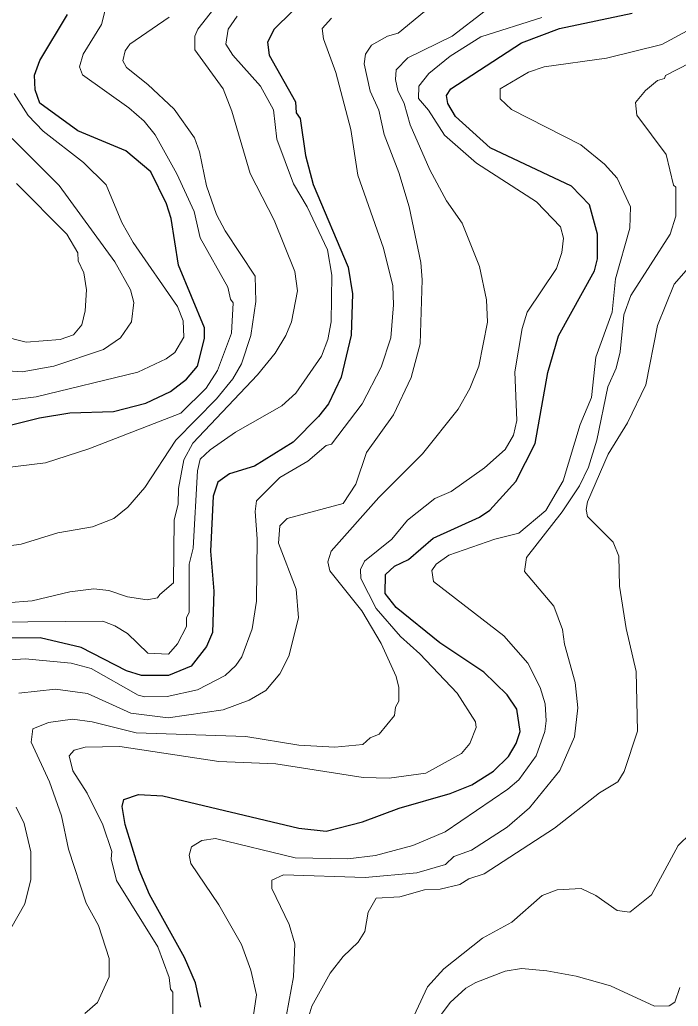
# Model space of a CAD drawing. Extents: x 673.3 to 698.5, y 6984.3 to 7012.3.
# Drawn here: x 689.78 to 690.563, y 6986.181 to 6987.354 of the extents above; entities that cross this region are included whole.
import ezdxf

# ---------------------------------------------------------------- set-up
doc = ezdxf.new("R2010")
doc.units = 0
doc.header["$LTSCALE"] = 0.032
doc.layers.add('1', color=7, linetype='Continuous', lineweight=25)
doc.layers.add('2', color=7, linetype='Continuous', lineweight=13)

msp = doc.modelspace()

# ---------------------------------------------------------------- linework, layer by layer
at = {"layer": '1'}
for points in [[(689.7163, 6986.8591), (689.8036, 6986.881), (689.8395, 6986.8867), (689.8916, 6986.8884), (689.93, 6986.8982), (689.9591, 6986.9124), (689.9782, 6986.9268), (689.9913, 6986.9424), (689.9994, 6986.9752), (689.9994, 6986.9877), (689.9688, 6987.0622), (689.9601, 6987.118), (689.9545, 6987.1354), (689.9359, 6987.1734), (689.9061, 6987.1981), (689.849, 6987.2222), (689.8038, 6987.255), (689.7982, 6987.2706), (689.7975, 6987.2882), (689.8038, 6987.3058), (689.8367, 6987.3602)], [(690.1036, 6987.3639), (690.0824, 6987.3429), (690.0745, 6987.3276), (690.0763, 6987.3118), (690.1076, 6987.2564), (690.1086, 6987.2436), (690.1134, 6987.2366), (690.1198, 6987.1928), (690.1289, 6987.1582), (690.1705, 6987.0599), (690.1753, 6987.0283), (690.1738, 6986.9791), (690.1621, 6986.9293), (690.147, 6986.8976), (690.1352, 6986.8824), (690.1048, 6986.852), (690.059, 6986.8234), (690.0294, 6986.8145), (690.0154, 6986.8046), (690.01, 6986.7879), (690.0068, 6986.7223), (690.0108, 6986.6749), (690.0092, 6986.6257), (690.0018, 6986.609), (689.9836, 6986.5859), (689.9567, 6986.5748), (689.9248, 6986.5748), (689.907, 6986.5803), (689.8531, 6986.6081), (689.8042, 6986.6196), (689.7707, 6986.6189)], [(689.9954, 6986.1805), (689.989, 6986.2094), (689.9757, 6986.2396), (689.9341, 6986.3145), (689.922, 6986.3435), (689.9051, 6986.3975), (689.9017, 6986.4189), (689.9039, 6986.4273), (689.9212, 6986.4331), (689.9502, 6986.4316), (690.1118, 6986.3932), (690.1443, 6986.3896), (690.1874, 6986.4007), (690.231, 6986.4169), (690.2915, 6986.4342), (690.3173, 6986.4447), (690.3432, 6986.461), (690.3608, 6986.4785), (690.37, 6986.4937), (690.3748, 6986.5081), (690.3707, 6986.5346), (690.3591, 6986.5515), (690.3314, 6986.5785), (690.2793, 6986.6133), (690.2275, 6986.6554), (690.2144, 6986.672), (690.2148, 6986.6948), (690.2253, 6986.7045), (690.242, 6986.7125), (690.2715, 6986.7377), (690.3265, 6986.7629), (690.3388, 6986.771), (690.3695, 6986.8051), (690.3925, 6986.8505), (690.4074, 6986.9348), (690.4203, 6986.9785), (690.4629, 6987.0556), (690.4668, 6987.07), (690.4668, 6987.0993), (690.4571, 6987.1341), (690.4359, 6987.1563), (690.339, 6987.202), (690.2977, 6987.2391), (690.2887, 6987.2546), (690.2871, 6987.264), (690.2925, 6987.272), (690.3764, 6987.3265), (690.4215, 6987.3437), (690.508, 6987.362)]]:
    msp.add_lwpolyline(points, dxfattribs=at)
at = {"layer": '2'}
for points in [[(689.8885, 6987.3935), (689.8772, 6987.3485), (689.8554, 6987.313), (689.8512, 6987.298), (689.8545, 6987.2885), (689.9096, 6987.2493), (689.9277, 6987.2336), (689.9409, 6987.2171), (689.9668, 6987.171), (689.9872, 6987.1262), (689.9943, 6987.095), (690.0274, 6987.0364), (690.0304, 6987.022), (690.0336, 6987.0176), (690.0318, 6986.9815), (690.0151, 6986.937), (690.0014, 6986.9163), (689.9715, 6986.8866), (689.8623, 6986.8442), (689.8108, 6986.8273), (689.7289, 6986.8177)], [(689.7789, 6986.5537), (689.8225, 6986.5584), (689.8604, 6986.5532), (689.912, 6986.5299), (689.9562, 6986.5244), (690.0216, 6986.534), (690.0526, 6986.5452), (690.0724, 6986.5568), (690.089, 6986.5765), (690.0996, 6986.5978), (690.1114, 6986.6432), (690.1086, 6986.6772), (690.0874, 6986.7321), (690.0891, 6986.7524), (690.098, 6986.7612), (690.1645, 6986.7792), (690.1793, 6986.802), (690.1919, 6986.8399), (690.2241, 6986.8843), (690.245, 6986.9288), (690.2559, 6986.9688), (690.2583, 6987.0449), (690.2566, 6987.0657), (690.243, 6987.1317), (690.2307, 6987.1724), (690.2129, 6987.2176), (690.2066, 6987.2465), (690.1963, 6987.2693), (690.1893, 6987.3018), (690.191, 6987.3132), (690.198, 6987.3239), (690.2169, 6987.3346), (690.2296, 6987.338), (690.2679, 6987.3695)], [(690.3333, 6987.3647), (690.294, 6987.3345), (690.2411, 6987.309), (690.2275, 6987.2944), (690.2267, 6987.283), (690.2295, 6987.27), (690.2367, 6987.2546), (690.244, 6987.229), (690.2675, 6987.1757), (690.2873, 6987.139), (690.3056, 6987.1123), (690.3265, 6987.0609), (690.3349, 6987.0211), (690.3357, 6986.9948), (690.3257, 6986.9423), (690.3148, 6986.9158), (690.3011, 6986.8914), (690.2588, 6986.8382), (690.2068, 6986.7863), (690.1501, 6986.7225), (690.1462, 6986.7096), (690.1487, 6986.6991), (690.1867, 6986.6514), (690.2094, 6986.6126), (690.2273, 6986.5735), (690.2306, 6986.5602), (690.2307, 6986.5443), (690.2267, 6986.5372), (690.2252, 6986.5273), (690.207, 6986.5049), (690.1966, 6986.5007), (690.1877, 6986.4928), (690.1544, 6986.4894), (690.1115, 6986.4919), (690.0486, 6986.5023), (689.9183, 6986.5064), (689.8661, 6986.5194), (689.8427, 6986.5226), (689.814, 6986.5187), (689.7957, 6986.5111), (689.7935, 6986.4953), (689.8152, 6986.4481), (689.8298, 6986.4078), (689.8381, 6986.3683), (689.859, 6986.304), (689.8736, 6986.2774), (689.8861, 6986.2384), (689.8862, 6986.2166), (689.8724, 6986.1858), (689.8574, 6986.173)], [(690.0107, 6987.367), (689.9918, 6987.3429), (689.9882, 6987.3344), (689.9881, 6987.3184), (690.0216, 6987.2721), (690.0321, 6987.2453), (690.0539, 6987.1713)], [(689.7386, 6986.7247), (689.7816, 6986.7307), (689.8253, 6986.7441), (689.8666, 6986.7513), (689.8917, 6986.7612), (689.9085, 6986.7747), (689.9287, 6986.7983), (689.9656, 6986.8544), (690.0137, 6986.9035), (690.0334, 6986.9272), (690.0436, 6986.9452), (690.0547, 6986.9788), (690.0604, 6987.0193), (690.0596, 6987.0493), (690.024, 6987.1031), (690.0138, 6987.1227), (690.0018, 6987.1566), (689.9937, 6987.197), (689.9877, 6987.2137), (689.9637, 6987.2476), (689.9322, 6987.2772), (689.9067, 6987.2973), (689.9025, 6987.3054), (689.9052, 6987.3172), (689.911, 6987.3252), (689.9576, 6987.3573)], [(689.7443, 6986.6382), (689.8786, 6986.6391), (689.8931, 6986.6338), (689.908, 6986.6247), (689.9324, 6986.6012), (689.9567, 6986.6001), (689.9676, 6986.6123), (689.978, 6986.6329), (689.9783, 6986.6432), (689.9814, 6986.6498), (689.9815, 6986.7068), (689.9863, 6986.7261), (689.9913, 6986.8181), (689.9944, 6986.8317), (690.0062, 6986.8429), (690.0366, 6986.8638), (690.0915, 6986.8951), (690.1083, 6986.9101), (690.1385, 6986.9541), (690.146, 6986.9742), (690.1502, 6986.995), (690.1508, 6987.0504), (690.1456, 6987.0806), (690.1217, 6987.1317), (690.1055, 6987.159), (690.0857, 6987.212), (690.0815, 6987.2469), (690.0663, 6987.275), (690.0332, 6987.3121), (690.0248, 6987.325), (690.0277, 6987.343), (690.0385, 6987.3583)], [(690.1507, 6987.3561), (690.1396, 6987.3435), (690.1409, 6987.3312), (690.1558, 6987.2913), (690.1735, 6987.2237), (690.1819, 6987.1694), (690.2124, 6987.0825), (690.2232, 6987.038), (690.2241, 6987.0151), (690.221, 6986.9761), (690.2095, 6986.9413), (690.1869, 6986.8976), (690.1505, 6986.8498), (690.1443, 6986.8482), (690.1225, 6986.8295), (690.0891, 6986.8099), (690.0614, 6986.7821), (690.0597, 6986.7694), (690.0621, 6986.7372), (690.0613, 6986.6631), (690.0564, 6986.6302), (690.0438, 6986.597), (690.037, 6986.5865), (690.024, 6986.5747), (689.9913, 6986.5576), (689.9551, 6986.5495), (689.9288, 6986.5491), (689.9208, 6986.5511), (689.865, 6986.5829), (689.8412, 6986.5895), (689.7866, 6986.5943), (689.7525, 6986.592)], [(690.1881, 6986.4535), (690.2189, 6986.4526), (690.2625, 6986.4587), (690.3048, 6986.482), (690.3148, 6986.4938), (690.3226, 6986.5127), (690.3218, 6986.5195), (690.2999, 6986.5537), (690.2555, 6986.6005), (690.2325, 6986.621), (690.2034, 6986.6541), (690.1854, 6986.6899), (690.1851, 6986.7005), (690.1898, 6986.7107), (690.2223, 6986.7368), (690.2408, 6986.7593), (690.2733, 6986.7851), (690.2928, 6986.7932), (690.3324, 6986.8213), (690.3569, 6986.8432), (690.3667, 6986.8602), (690.3707, 6986.8776), (690.3684, 6986.9354), (690.3772, 6986.9869), (690.3831, 6987.0067), (690.4177, 6987.0583), (690.4244, 6987.0776), (690.4261, 6987.0944), (690.4227, 6987.1081), (690.3943, 6987.1376), (690.323, 6987.1835), (690.2849, 6987.2169), (690.2659, 6987.2465), (690.2537, 6987.2605), (690.2544, 6987.2752), (690.2661, 6987.2903), (690.2917, 6987.3109), (690.3279, 6987.3336), (690.4004, 6987.3567)], [(690.5836, 6987.3465), (690.5431, 6987.3247), (690.4772, 6987.3086), (690.4033, 6987.298), (690.3845, 6987.2919), (690.351, 6987.2718), (690.3511, 6987.2599), (690.3646, 6987.2473), (690.4468, 6987.2054)], [(690.5914, 6987.3104), (690.5474, 6987.2877), (690.5463, 6987.2841), (690.5378, 6987.2817), (690.5236, 6987.2701), (690.5117, 6987.2556), (690.5134, 6987.2408), (690.5482, 6987.1938), (690.5569, 6987.1574), (690.5596, 6987.1552), (690.5596, 6987.1205), (690.5531, 6987.0994), (690.5061, 6987.0263), (690.4979, 6987.0034), (690.4937, 6986.9592), (690.4889, 6986.94), (690.4789, 6986.9179), (690.4659, 6986.8544), (690.4561, 6986.8222), (690.4451, 6986.8002), (690.4247, 6986.769), (690.3824, 6986.7151), (690.3798, 6986.6981), (690.4147, 6986.6569), (690.4252, 6986.6292), (690.4274, 6986.6117), (690.44, 6986.5665), (690.4433, 6986.5362), (690.4392, 6986.5018), (690.4219, 6986.4617), (690.3859, 6986.4173), (690.3593, 6986.3942), (690.3168, 6986.367), (690.2959, 6986.3597), (690.2858, 6986.35), (690.2518, 6986.3403), (690.1906, 6986.3347), (690.0936, 6986.3379), (690.0795, 6986.3314), (690.0796, 6986.3215), (690.1002, 6986.2787), (690.1069, 6986.2556), (690.1054, 6986.2165), (690.0972, 6986.1712)], [(689.7333, 6986.8974), (689.7997, 6986.906), (689.9202, 6986.935), (689.9541, 6986.9512), (689.9644, 6986.9585), (689.9749, 6986.9767), (689.9742, 6986.9961), (689.9675, 6987.0133), (689.9149, 6987.0893), (689.9014, 6987.113), (689.8829, 6987.1579), (689.8556, 6987.1844), (689.8078, 6987.2218), (689.7901, 6987.2403), (689.7733, 6987.2666)], [(689.7484, 6986.9381), (689.7828, 6986.9356), (689.8207, 6986.9423), (689.8795, 6986.9623), (689.8997, 6986.976), (689.913, 6986.9952), (689.9155, 6987.0179), (689.9115, 6987.033), (689.8931, 6987.0662), (689.8268, 6987.1572), (689.771, 6987.2128)], [(690.4468, 6987.2054), (690.4751, 6987.1824), (690.4898, 6987.1658), (690.506, 6987.1319), (690.5052, 6987.1064), (690.4882, 6987.0461), (690.4839, 6987.0066), (690.4645, 6986.953), (690.4594, 6986.905), (690.4461, 6986.8729), (690.426, 6986.8059), (690.4051, 6986.7706), (690.3733, 6986.744), (690.3448, 6986.7368), (690.2899, 6986.7176), (690.275, 6986.7071), (690.2696, 6986.6994), (690.2717, 6986.6863), (690.3554, 6986.6218), (690.3839, 6986.5893), (690.3983, 6986.5605), (690.4043, 6986.5409), (690.4058, 6986.5206), (690.4041, 6986.5079), (690.3937, 6986.479), (690.373, 6986.4508), (690.3602, 6986.4394), (690.2856, 6986.3888), (690.247, 6986.3725), (690.2027, 6986.3606), (690.1698, 6986.3566), (690.1073, 6986.3578), (690.0127, 6986.381), (689.9964, 6986.3785), (689.984, 6986.3711), (689.9814, 6986.3611), (689.9832, 6986.3512), (690.0165, 6986.302), (690.0436, 6986.255), (690.0548, 6986.2244), (690.0612, 6986.1951), (690.0563, 6986.1606)], [(690.0539, 6987.1713), (690.0823, 6987.1159), (690.1068, 6987.0548), (690.1101, 6987.0319), (690.1028, 6986.9951), (690.0963, 6986.9788), (690.0836, 6986.9576), (690.0626, 6986.932), (689.9856, 6986.8509), (689.9751, 6986.8308), (689.9685, 6986.7969), (689.9684, 6986.7784), (689.9636, 6986.7595), (689.9627, 6986.6847), (689.9466, 6986.6709), (689.9437, 6986.6669), (689.9313, 6986.6645), (689.908, 6986.6681), (689.8857, 6986.6758), (689.8681, 6986.6775), (689.8396, 6986.6741), (689.7948, 6986.6635), (689.7642, 6986.6611)], [(689.7762, 6987.1596), (689.8359, 6987.0991), (689.8492, 6987.0771), (689.8496, 6987.0676), (689.856, 6987.0534), (689.8593, 6987.0331), (689.8577, 6987.0082), (689.8537, 6986.9915), (689.8438, 6986.9797), (689.828, 6986.9742), (689.7876, 6986.9708), (689.6998, 6986.9929)], [(690.5719, 6987.0561), (690.5579, 6987.0396), (690.5378, 6986.9905), (690.524, 6986.92), (690.5021, 6986.8751), (690.4793, 6986.8377), (690.4548, 6986.781), (690.453, 6986.7719), (690.4547, 6986.7638), (690.4853, 6986.7331), (690.4921, 6986.7165), (690.4929, 6986.6807), (690.5007, 6986.6307), (690.5125, 6986.5795), (690.5142, 6986.5084), (690.4985, 6986.4607), (690.4908, 6986.4484), (690.469, 6986.4351), (690.4155, 6986.393), (690.332, 6986.3388), (690.3136, 6986.3328), (690.3029, 6986.3264), (690.2798, 6986.3208), (690.261, 6986.3198), (690.2317, 6986.3117), (690.2037, 6986.31), (690.1942, 6986.2934), (690.1903, 6986.2703), (690.182, 6986.2575), (690.1643, 6986.2405), (690.1489, 6986.2209), (690.127, 6986.1818), (690.1175, 6986.15)], [(689.9619, 6986.1661), (689.9619, 6986.1983), (689.9593, 6986.2018), (689.9576, 6986.2155), (689.944, 6986.2523), (689.8951, 6986.3311), (689.8887, 6986.3567), (689.8893, 6986.3653), (689.8787, 6986.3973), (689.8603, 6986.4346), (689.8432, 6986.4612), (689.8389, 6986.479), (689.8447, 6986.4859), (689.8577, 6986.4893), (689.899, 6986.4901), (690.0167, 6986.4723), (690.0844, 6986.4697), (690.1881, 6986.4535)], [(689.7612, 6986.2592), (689.7862, 6986.3034), (689.7933, 6986.3321), (689.7933, 6986.365), (689.7853, 6986.3986), (689.7758, 6986.418)], [(690.2378, 6986.1467), (690.2646, 6986.2045), (690.2841, 6986.2259), (690.3298, 6986.2624), (690.365, 6986.2816), (690.4007, 6986.3132), (690.4186, 6986.32), (690.4473, 6986.3215), (690.4647, 6986.313), (690.4899, 6986.2953), (690.505, 6986.2933), (690.5308, 6986.3139), (690.5626, 6986.3724), (690.577, 6986.3868)], [(690.2699, 6986.1565), (690.2915, 6986.1861), (690.31, 6986.203), (690.3219, 6986.2099), (690.3567, 6986.2232), (690.3762, 6986.2262), (690.4066, 6986.2238), (690.4411, 6986.2173), (690.4821, 6986.2057), (690.5342, 6986.1815), (690.5518, 6986.182), (690.5587, 6986.1864), (690.5646, 6986.2038)]]:
    msp.add_lwpolyline(points, dxfattribs=at)

doc.saveas('drawing.dxf')
